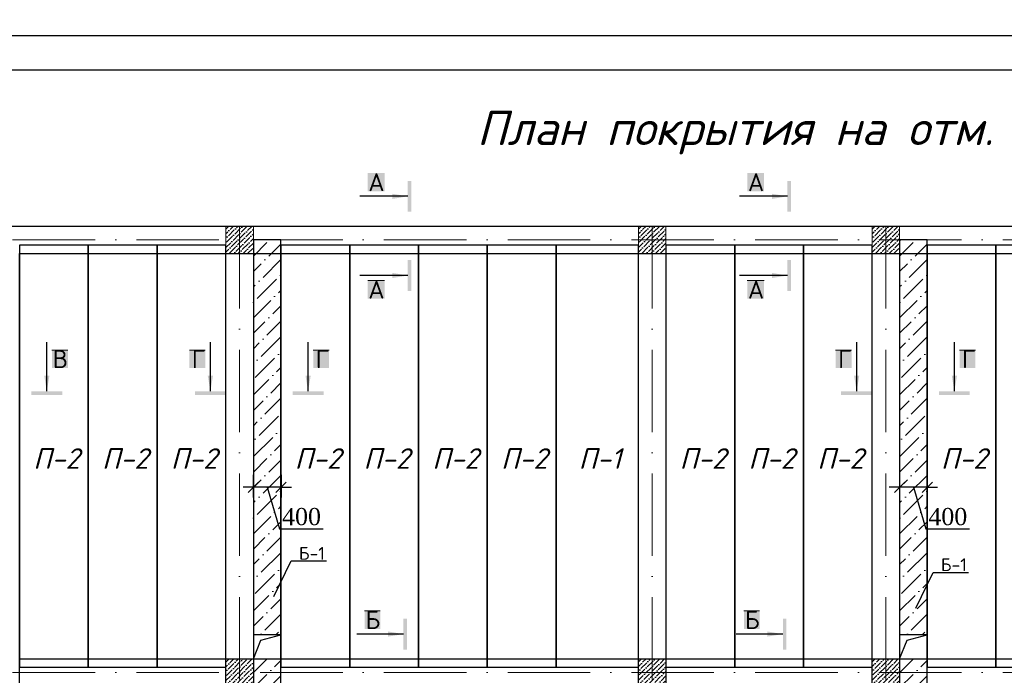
# Model space of a CAD drawing. Header units: millimetres. Extents: x 363306 to 7757304, y 1022887 to 1207196.
# Tile 649 of 656: x 2219500 to 2233821, y 1079362 to 1088906. Entities that reach past the tile are written whole.
import ezdxf

# ---------------------------------------------------------------- set-up
doc = ezdxf.new("R2010")
doc.units = ezdxf.units.MM
doc.linetypes.add('ACAD_ISO10W100', pattern=[18, 12, -3, 0, -3])
doc.layers.add('.', color=7, linetype='Continuous', lineweight=15)
doc.layers.add('размеры', color=12, linetype='Continuous', lineweight=15)
for name, color, linetype in [('0 @ 100', 7, 'Continuous'), ('PDF3_0', 7, 'Continuous'), ('PDF3_Text', 7, 'Continuous')]:
    doc.layers.add(name, color=color, linetype=linetype)
doc.styles.add('Arial Gyr', font='arial.ttf')
doc.styles.add('PDF ISOCPEUR', font='isocpeur.TTF')
doc.styles.add('PDF ISOCPEUR Italic', font='isocpeui.ttf')
doc.styles.add('Times New Roman', font='times.ttf')
doc.styles.add('WMF-Times New Roman0', font='times.ttf')
doc.styles.add('ГОСТ 2.304', font='isocpeui.ttf')
doc.dimstyles.new('Copy of 9580548', dxfattribs={"dimtxt": 150, "dimasz": 150, "dimexe": 150, "dimexo": 20, "dimgap": 80, "dimtad": 1, "dimtxsty": 'Arial Gyr', "dimblk": 'OBLIQUE', "dimcen": 5, "dimdle": 150, "dimadec": 0, "dimazin": 0, "dimtfac": 1, "dimtmove": 0, "dimatfit": 1, "dimldrblk": 'OBLIQUE', "dimfxl": 0, "dimarcsym": 0})

# ---------------------------------------------------------------- blocks, each defined once
blk = doc.blocks.new('_Oblique')
at = {"color": 0, "linetype": 'ByBlock', "lineweight": -2}
blk.add_line((-0.5, -0.5), (0.5, 0.5), dxfattribs=at)
blk = doc.blocks.new('*D2201')
at = {"color": 0, "linetype": 'ByBlock', "lineweight": -2, "transparency": 16777216}
for p, q in [((2222898, 1082279), (2222898, 1081950)), ((2223301, 1082279), (2223301, 1081950)), ((2222898, 1082100), (2222748, 1082100)), ((2223301, 1082100), (2222898, 1082100)), ((2223301, 1082100), (2222898, 1082100)), ((2223099, 1082100), (2223281, 1081494)), ((2223301, 1082100), (2223451, 1082100)), ((2223281, 1081494), (2223916, 1081494))]:
    blk.add_line(p, q, dxfattribs=at)
at = {"layer": 'Defpoints', "color": 0, "linetype": 'ByBlock', "lineweight": 30, "transparency": 16777216}
for p in [(2222898, 1082299), (2223301, 1082299), (2222898, 1082100)]:
    blk.add_point(p, dxfattribs=at)
at = {"color": 0, "linetype": 'ByBlock', "lineweight": -2, "transparency": 16777216, "xscale": 150, "yscale": 150, "zscale": 150}
blk.add_blockref('_Oblique', (2222898, 1082100), dxfattribs=at)
at = {"color": 0, "linetype": 'ByBlock', "lineweight": -2, "transparency": 16777216, "xscale": 150, "yscale": 150, "zscale": 150, "rotation": 180}
blk.add_blockref('_Oblique', (2223301, 1082100), dxfattribs=at)
at = {"color": 0, "linetype": 'ByBlock', "lineweight": 0, "transparency": 16777216, "insert": (2223599, 1081671), "char_height": 250, "attachment_point": 5, "style": 'WMF-Times New Roman0'}
blk.add_mtext('400', dxfattribs=at)
blk = doc.blocks.new('*D2182')
at = {"color": 0, "linetype": 'ByBlock', "lineweight": -2, "transparency": 16777216}
for p, q in [((2232298, 1082279), (2232298, 1081950)), ((2232701, 1082279), (2232701, 1081950)), ((2232298, 1082100), (2232148, 1082100)), ((2232701, 1082100), (2232298, 1082100)), ((2232701, 1082100), (2232298, 1082100)), ((2232499, 1082100), (2232681, 1081494)), ((2232701, 1082100), (2232851, 1082100)), ((2232681, 1081494), (2233316, 1081494))]:
    blk.add_line(p, q, dxfattribs=at)
at = {"layer": 'Defpoints', "color": 0, "linetype": 'ByBlock', "lineweight": 30, "transparency": 16777216}
for p in [(2232298, 1082299), (2232701, 1082299), (2232298, 1082100)]:
    blk.add_point(p, dxfattribs=at)
at = {"color": 0, "linetype": 'ByBlock', "lineweight": -2, "transparency": 16777216, "xscale": 150, "yscale": 150, "zscale": 150}
blk.add_blockref('_Oblique', (2232298, 1082100), dxfattribs=at)
at = {"color": 0, "linetype": 'ByBlock', "lineweight": -2, "transparency": 16777216, "xscale": 150, "yscale": 150, "zscale": 150, "rotation": 180}
blk.add_blockref('_Oblique', (2232701, 1082100), dxfattribs=at)
at = {"color": 0, "linetype": 'ByBlock', "lineweight": 0, "transparency": 16777216, "insert": (2232999, 1081671), "char_height": 250, "attachment_point": 5, "style": 'WMF-Times New Roman0'}
blk.add_mtext('400', dxfattribs=at)

msp = doc.modelspace()

# ---------------------------------------------------------------- hatches: boundary and pattern name
at = {"layer": '.', "ltscale": 100, "true_color": 0x636466}
h = msp.add_hatch(dxfattribs=at)
h.set_pattern_fill('ANSI36', color=251, scale=50)
h.set_pattern_definition([(45, (2222898.63, 1079402.25), (84.19, 308.6963), [396.875, -79.375, 0, -79.375])])
h.paths.add_polyline_path([(2223298.633, 1085702.249), (2222898.633, 1085702.249), (2222898.633, 1085502.249), (2223298.633, 1085502.249)])
h.paths.add_polyline_path([(2223298.633, 1085502.249), (2222898.633, 1085502.249), (2222898.633, 1079952.249), (2223298.633, 1079952.249)])
h.paths.add_polyline_path([(2223298.633, 1079602.249), (2222898.633, 1079602.249), (2222898.633, 1076402.249), (2223298.633, 1076402.249)])
h = msp.add_hatch(dxfattribs=at)
h.set_pattern_fill('ANSI36', color=251, scale=50)
h.set_pattern_definition([(45, (2232298.63, 1079402.25), (84.19, 308.6963), [396.875, -79.375, 0, -79.375])])
h.paths.add_polyline_path([(2232698.633, 1085702.249), (2232298.633, 1085702.249), (2232298.633, 1085502.249), (2232698.633, 1085502.249)])
h.paths.add_polyline_path([(2232698.633, 1085502.249), (2232298.633, 1085502.249), (2232298.633, 1079952.249), (2232698.633, 1079952.249)])
h.paths.add_polyline_path([(2232698.633, 1079602.249), (2232298.633, 1079602.249), (2232298.633, 1076402.249), (2232698.633, 1076402.249)])
at = {"ltscale": 100}
h = msp.add_hatch(dxfattribs=at)
h.set_pattern_fill('ANSI36', color=256, scale=15, style=0)
h.set_pattern_definition([(45, (-14821263.917, 10268732.25), (25.25697034, 92.60889125), [119.0625, -23.8125, 0, -23.8125])])
h.paths.add_polyline_path([(2222898.633, 1085902.249), (2222498.633, 1085902.249), (2222498.633, 1085502.249), (2222898.633, 1085502.249)])
h = msp.add_hatch(dxfattribs=at)
h.set_pattern_fill('ANSI36', color=256, scale=15, style=0)
h.set_pattern_definition([(45, (-14815263.917, 10268732.25), (25.25697034, 92.60889125), [119.0625, -23.8125, 0, -23.8125])])
h.paths.add_polyline_path([(2228898.633, 1085902.249), (2228498.633, 1085902.249), (2228498.633, 1085502.249), (2228898.633, 1085502.249)])
h = msp.add_hatch(dxfattribs=at)
h.set_pattern_fill('ANSI36', color=256, scale=15, style=0)
h.set_pattern_definition([(45, (-14811863.917, 10268732.25), (25.25697034, 92.60889125), [119.0625, -23.8125, 0, -23.8125])])
h.paths.add_polyline_path([(2232298.633, 1085902.249), (2231898.633, 1085902.249), (2231898.633, 1085502.249), (2232298.633, 1085502.249)])
h = msp.add_hatch(dxfattribs=at)
h.set_pattern_fill('ANSI36', color=256, scale=15, style=0)
h.set_pattern_definition([(45, (-14802063.917, 10262432.25), (25.25697034, 92.60889125), [119.0625, -23.8125, 0, -23.8125])])
h.paths.add_polyline_path([(2222898.633, 1079602.249), (2222498.633, 1079602.249), (2222498.633, 1079202.249), (2222898.633, 1079202.249)])
h = msp.add_hatch(dxfattribs=at)
h.set_pattern_fill('ANSI36', color=256, scale=15, style=0)
h.set_pattern_definition([(45, (-14815263.917, 10262432.25), (25.25697034, 92.60889125), [119.0625, -23.8125, 0, -23.8125])])
h.paths.add_polyline_path([(2228898.633, 1079602.249), (2228498.633, 1079602.249), (2228498.633, 1079202.249), (2228898.633, 1079202.249)])
h = msp.add_hatch(dxfattribs=at)
h.set_pattern_fill('ANSI36', color=256, scale=15, style=0)
h.set_pattern_definition([(45, (-14811863.917, 10262432.25), (25.25697034, 92.60889125), [119.0625, -23.8125, 0, -23.8125])])
h.paths.add_polyline_path([(2232298.633, 1079602.249), (2231898.633, 1079602.249), (2231898.633, 1079202.249), (2232298.633, 1079202.249)])

# ---------------------------------------------------------------- linework, layer by layer
at = {"color": 1, "linetype": 'ACAD_ISO10W100', "lineweight": 9, "ltscale": 100}
for p, q in [((2222698.633, 1085902.249, 0), (2222698.633, 1067226.703, 0)), ((2228698.633, 1085902.249, 0), (2228698.633, 1067226.703, 0)), ((2232098.633, 1085902.249, 0), (2232098.633, 1067226.703, 0)), ((2245798.633, 1085702.249, 0), (2217033.598, 1085702.249, 0)), ((2245798.633, 1079402.249, 0), (2217033.598, 1079402.249, 0))]:
    msp.add_line(p, q, dxfattribs=at)
at = {"color": 0, "ltscale": 100}
for p, q in [((2222498.633, 1070302.249, 0), (2222498.633, 1085502.249, 0)), ((2222898.633, 1085502.249, 0), (2222898.633, 1070302.249, 0)), ((2228498.633, 1070302.249, 0), (2228498.633, 1085502.249, 0)), ((2228898.633, 1085502.249, 0), (2228898.633, 1070302.249, 0)), ((2231898.633, 1070302.249, 0), (2231898.633, 1085502.249, 0)), ((2232298.633, 1085502.249, 0), (2232298.633, 1070302.249, 0)), ((2223005.924, 1079874.51, 0), (2223298.633, 1079952.249, 0)), ((2232405.924, 1079874.51, 0), (2232698.633, 1079952.249, 0)), ((2222898.633, 1079602.249, 0), (2223005.924, 1079874.51, 0)), ((2232298.633, 1079602.249, 0), (2232405.924, 1079874.51, 0)), ((2219498.633, 1079602.249, 0), (2245398.633, 1079602.249, 0))]:
    msp.add_line(p, q, dxfattribs=at)
at = {"color": 5}
msp.add_lwpolyline([(2213705.425, 1088678.072), (2255705.425, 1088678.072), (2255705.425, 1058978.072), (2213705.425, 1058978.072)], close=True, dxfattribs=at)
at = {"color": 5, "lineweight": 30}
msp.add_lwpolyline([(2215705.425, 1088178.072), (2255205.425, 1088178.072), (2255205.425, 1059478.072), (2215705.425, 1059478.072)], close=True, dxfattribs=at)
at = {"color": 0, "ltscale": 100, "elevation": 0}
for points in [[(2219098.633, 1085902.249), (2245798.633, 1085902.249), (2245798.633, 1069902.249), (2219098.633, 1069902.249)], [(2245398.633, 1070302.249), (2219498.633, 1070302.249), (2219498.633, 1085502.249), (2245398.633, 1085502.249)]]:
    msp.add_lwpolyline(points, close=True, dxfattribs=at)
at = {"color": 3, "lineweight": 30, "ltscale": 100, "elevation": 0}
for points in [[(2222898.633, 1076402.249), (2223298.633, 1076402.249), (2223298.633, 1085702.249), (2222898.633, 1085702.249)], [(2232298.633, 1076402.249), (2232698.633, 1076402.249), (2232698.633, 1085702.249), (2232298.633, 1085702.249)], [(2223298.633, 1079952.249), (2222898.633, 1079952.249), (2222898.633, 1079602.249), (2223298.633, 1079602.249)], [(2232698.633, 1079952.249), (2232298.633, 1079952.249), (2232298.633, 1079602.249), (2232698.633, 1079602.249)]]:
    msp.add_lwpolyline(points, close=True, dxfattribs=at)
at = {"layer": 'PDF3_0', "lineweight": 25, "elevation": 0}
for points in [[(2225145.203, 1086334.826), (2224449.386, 1086334.826)], [(2230666.542, 1086334.826), (2229970.724, 1086334.826)], [(2225145.203, 1085181.801), (2224449.386, 1085181.801)], [(2230666.542, 1085181.801), (2229970.724, 1085181.801)], [(2219894.186, 1083497.413), (2219894.186, 1084210.164)], [(2222273.878, 1083497.413), (2222273.878, 1084210.164)], [(2223694.186, 1083497.413), (2223694.186, 1084210.164)], [(2231673.878, 1083497.413), (2231673.878, 1084210.164)], [(2233094.186, 1083497.413), (2233094.186, 1084210.164)], [(2223194.866, 1080507.495), (2223449.677, 1081026.903), (2223962.888, 1081026.903)], [(2232531.86, 1080341.634), (2232786.671, 1080861.042), (2233299.882, 1080861.042)], [(2225081.817, 1079962.473), (2224402.933, 1079962.473)], [(2230599.511, 1079962.473), (2229920.627, 1079962.473)]]:
    msp.add_lwpolyline(points, dxfattribs=at)
at = {"layer": 'PDF3_0', "color": 177, "lineweight": 30, "true_color": 0x283188, "elevation": 0}
for points in [[(2220497.389, 1085622.324), (2219496.767, 1085622.324), (2219496.767, 1079483.122), (2220497.389, 1079483.122)], [(2221498.011, 1085622.324), (2220497.389, 1085622.324), (2220497.389, 1079483.122), (2221498.011, 1079483.122)], [(2222498.633, 1085622.324), (2221498.011, 1085622.324), (2221498.011, 1079483.122), (2222498.633, 1079483.122)], [(2224300.291, 1085622.324), (2223299.669, 1085622.324), (2223299.669, 1079483.122), (2224300.291, 1079483.122)], [(2225300.913, 1085622.324), (2224300.291, 1085622.324), (2224300.291, 1079483.122), (2225300.913, 1079483.122)], [(2226301.536, 1085622.324), (2225300.913, 1085622.324), (2225300.913, 1079483.122), (2226301.536, 1079483.122)], [(2227302.158, 1085622.324), (2226301.536, 1085622.324), (2226301.536, 1079483.122), (2227302.158, 1079483.122)], [(2228499.544, 1085622.324), (2227300.337, 1085622.324), (2227300.337, 1079483.122), (2228499.544, 1079483.122)], [(2229899.21, 1085622.324), (2228898.587, 1085622.324), (2228898.587, 1079483.122), (2229899.21, 1079483.122)], [(2230899.832, 1085622.324), (2229899.21, 1085622.324), (2229899.21, 1079483.122), (2230899.832, 1079483.122)], [(2231900.454, 1085622.324), (2230899.832, 1085622.324), (2230899.832, 1079483.122), (2231900.454, 1079483.122)], [(2233699.256, 1085622.324), (2232698.633, 1085622.324), (2232698.633, 1079483.122), (2233699.256, 1079483.122)], [(2234699.878, 1085622.324), (2233699.256, 1085622.324), (2233699.256, 1079483.122), (2234699.878, 1079483.122)]]:
    msp.add_lwpolyline(points, close=True, dxfattribs=at)
at = {"layer": 'PDF3_0', "color": 7, "lineweight": 0, "true_color": 0xffffff, "elevation": 0}
for points in [[(2224561.763, 1085107.909), (2224806.531, 1085107.909)], [(2230083.102, 1085107.909), (2230327.87, 1085107.909)], [(2219969.617, 1084096.247), (2220200.53, 1084096.247)], [(2221967.534, 1084096.247), (2222198.447, 1084096.247)], [(2223769.617, 1084096.247), (2224000.53, 1084096.247)], [(2231367.534, 1084096.247), (2231598.447, 1084096.247)], [(2233169.617, 1084096.247), (2233400.53, 1084096.247)], [(2224515.311, 1080301.145), (2224744.684, 1080301.145)], [(2230033.005, 1080301.145), (2230262.378, 1080301.145)]]:
    msp.add_lwpolyline(points, dxfattribs=at)
at = {"layer": 'PDF3_0', "color": 7, "true_color": 0xffffff, "transparency": 33554559}
for points in [[(2224561.763, 1086408.718, 0), (2224806.531, 1086408.718, 0), (2224561.763, 1086671.959, 0)], [(2224806.531, 1086408.718, 0), (2224561.763, 1086671.959, 0), (2224806.531, 1086671.959, 0)], [(2230083.102, 1086408.718, 0), (2230327.87, 1086408.718, 0), (2230083.102, 1086671.959, 0)], [(2230327.87, 1086408.718, 0), (2230083.102, 1086671.959, 0), (2230327.87, 1086671.959, 0)], [(2224561.763, 1084844.668, 0), (2224806.531, 1084844.668, 0), (2224561.763, 1085107.909, 0)], [(2224806.531, 1084844.668, 0), (2224561.763, 1085107.909, 0), (2224806.531, 1085107.909, 0)], [(2230083.102, 1084844.668, 0), (2230327.87, 1084844.668, 0), (2230083.102, 1085107.909, 0)], [(2230327.87, 1084844.668, 0), (2230083.102, 1085107.909, 0), (2230327.87, 1085107.909, 0)], [(2219969.617, 1083834.546, 0), (2220200.53, 1083834.546, 0), (2219969.617, 1084096.247, 0)], [(2220200.53, 1083834.546, 0), (2219969.617, 1084096.247, 0), (2220200.53, 1084096.247, 0)], [(2221967.534, 1083834.546, 0), (2222198.447, 1083834.546, 0), (2221967.534, 1084096.247, 0)], [(2222198.447, 1083834.546, 0), (2221967.534, 1084096.247, 0), (2222198.447, 1084096.247, 0)], [(2223769.617, 1083834.546, 0), (2224000.53, 1083834.546, 0), (2223769.617, 1084096.247, 0)], [(2224000.53, 1083834.546, 0), (2223769.617, 1084096.247, 0), (2224000.53, 1084096.247, 0)], [(2231367.534, 1083834.546, 0), (2231598.447, 1083834.546, 0), (2231367.534, 1084096.247, 0)], [(2231598.447, 1083834.546, 0), (2231367.534, 1084096.247, 0), (2231598.447, 1084096.247, 0)], [(2233169.617, 1083834.546, 0), (2233400.53, 1083834.546, 0), (2233169.617, 1084096.247, 0)], [(2233400.53, 1083834.546, 0), (2233169.617, 1084096.247, 0), (2233400.53, 1084096.247, 0)], [(2224515.311, 1080037.905, 0), (2224744.684, 1080037.905, 0), (2224515.311, 1080301.145, 0)], [(2224744.684, 1080037.905, 0), (2224515.311, 1080301.145, 0), (2224744.684, 1080301.145, 0)], [(2230033.005, 1080037.905, 0), (2230262.378, 1080037.905, 0), (2230033.005, 1080301.145, 0)], [(2230262.378, 1080037.905, 0), (2230033.005, 1080301.145, 0), (2230262.378, 1080301.145, 0)]]:
    msp.add_solid(points, dxfattribs=at)
at = {"layer": 'PDF3_0', "transparency": 33554559}
for points in [[(2225145.203, 1086559.581, 0), (2225145.203, 1086110.071, 0), (2225197.543, 1086559.581, 0)], [(2225145.203, 1086110.071, 0), (2225197.543, 1086559.581, 0), (2225197.543, 1086110.071, 0)], [(2230666.542, 1086559.581, 0), (2230666.542, 1086110.071, 0), (2230718.882, 1086559.581, 0)], [(2230666.542, 1086110.071, 0), (2230718.882, 1086559.581, 0), (2230718.882, 1086110.071, 0)], [(2225145.203, 1086334.826, 0), (2224918.908, 1086371.772, 0), (2224918.908, 1086296.34, 0)], [(2230666.542, 1086334.826, 0), (2230440.247, 1086371.772, 0), (2230440.247, 1086296.34, 0)], [(2225197.543, 1084957.046, 0), (2225197.543, 1085408.096, 0), (2225145.203, 1084957.046, 0)], [(2225197.543, 1085408.096, 0), (2225145.203, 1084957.046, 0), (2225145.203, 1085408.096, 0)], [(2230718.882, 1084957.046, 0), (2230718.882, 1085408.096, 0), (2230666.542, 1084957.046, 0)], [(2230718.882, 1085408.096, 0), (2230666.542, 1084957.046, 0), (2230666.542, 1085408.096, 0)], [(2225145.203, 1085181.801, 0), (2224918.908, 1085220.287, 0), (2224918.908, 1085144.855, 0)], [(2230666.542, 1085181.801, 0), (2230440.247, 1085220.287, 0), (2230440.247, 1085144.855, 0)], [(2219894.186, 1083497.413, 0), (2219932.671, 1083722.169, 0), (2219857.24, 1083722.169, 0)], [(2222273.878, 1083497.413, 0), (2222310.824, 1083722.169, 0), (2222235.393, 1083722.169, 0)], [(2223694.186, 1083497.413, 0), (2223732.671, 1083722.169, 0), (2223657.24, 1083722.169, 0)], [(2231673.878, 1083497.413, 0), (2231710.824, 1083722.169, 0), (2231635.393, 1083722.169, 0)], [(2233094.186, 1083497.413, 0), (2233132.671, 1083722.169, 0), (2233057.24, 1083722.169, 0)], [(2220118.941, 1083497.413, 0), (2219669.43, 1083497.413, 0), (2220118.941, 1083445.073, 0)], [(2219669.43, 1083497.413, 0), (2220118.941, 1083445.073, 0), (2219669.43, 1083445.073, 0)], [(2222047.584, 1083445.073, 0), (2222498.633, 1083445.073, 0), (2222047.584, 1083497.413, 0)], [(2222498.633, 1083445.073, 0), (2222047.584, 1083497.413, 0), (2222498.633, 1083497.413, 0)], [(2223918.941, 1083497.413, 0), (2223469.43, 1083497.413, 0), (2223918.941, 1083445.073, 0)], [(2223469.43, 1083497.413, 0), (2223918.941, 1083445.073, 0), (2223469.43, 1083445.073, 0)], [(2231447.584, 1083445.073, 0), (2231898.633, 1083445.073, 0), (2231447.584, 1083497.413, 0)], [(2231898.633, 1083445.073, 0), (2231447.584, 1083497.413, 0), (2231898.633, 1083497.413, 0)], [(2233318.941, 1083497.413, 0), (2232869.43, 1083497.413, 0), (2233318.941, 1083445.073, 0)], [(2232869.43, 1083497.413, 0), (2233318.941, 1083445.073, 0), (2232869.43, 1083445.073, 0)], [(2225081.817, 1080188.768, 0), (2225081.817, 1079737.718, 0), (2225134.157, 1080188.768, 0)], [(2225081.817, 1079737.718, 0), (2225134.157, 1080188.768, 0), (2225134.157, 1079737.718, 0)], [(2230599.511, 1080188.768, 0), (2230599.511, 1079737.718, 0), (2230651.851, 1080188.768, 0)], [(2230599.511, 1079737.718, 0), (2230651.851, 1080188.768, 0), (2230651.851, 1079737.718, 0)], [(2225081.817, 1079962.473, 0), (2224857.062, 1080000.959, 0), (2224857.062, 1079925.527, 0)], [(2230599.511, 1079962.473, 0), (2230374.756, 1080000.959, 0), (2230374.756, 1079925.527, 0)]]:
    msp.add_solid(points, dxfattribs=at)
at = {"layer": 'размеры', "ltscale": 5, "elevation": 0}
for points in [[(2222498.633, 1085502.249), (2222898.633, 1085502.249), (2222898.633, 1085902.249), (2222498.633, 1085902.249)], [(2228498.633, 1085502.249), (2228898.633, 1085502.249), (2228898.633, 1085902.249), (2228498.633, 1085902.249)], [(2231898.633, 1085502.249), (2232298.633, 1085502.249), (2232298.633, 1085902.249), (2231898.633, 1085902.249)], [(2222498.633, 1079202.249), (2222898.633, 1079202.249), (2222898.633, 1079602.249), (2222498.633, 1079602.249)], [(2228498.633, 1079202.249), (2228898.633, 1079202.249), (2228898.633, 1079602.249), (2228498.633, 1079602.249)], [(2231898.633, 1079202.249), (2232298.633, 1079202.249), (2232298.633, 1079602.249), (2231898.633, 1079602.249)]]:
    msp.add_lwpolyline(points, close=True, dxfattribs=at)

# ---------------------------------------------------------------- texts
at = {"lineweight": 0, "char_height": 237.6, "width": 5680.01686, "attachment_point": 4, "style": 'Times New Roman'}
for s, insert in [('\\pi554.39921;ПК 62.12-8  AIIIв-С8', (2111336.534, 1086177.532, 0)), ('\\pi554.39921;ПК 62.12-8  AIIIв-С8 ', (2118550.381, 1086177.532, 0)), ('\\pi554.39921;ПК 62.12-8  AIIIв-С8', (2196741.365, 1086177.532, 0)), ('\\pi554.39921;ПК 62.12-8  AIIIв-С8 ', (2203955.211, 1086177.532, 0)), ('\\pi554.39921;ПК 62.10-8  AIIIв-С8', (2111336.534, 1085702.332, 0)), ('\\pi554.39921;ПК 62.10-8  AIIIв-С8 ', (2118550.381, 1085702.332, 0)), ('\\pi554.39921;ПК 62.10-8  AIIIв-С8', (2196741.365, 1085702.332, 0)), ('\\pi554.39921;ПК 62.10-8  AIIIв-С8 ', (2203955.211, 1085702.332, 0)), ('\\pi554.39921;ПК 29.12-8  AIIIв-С8', (2111336.534, 1085227.132, 0)), ('\\pi554.39921;ПК 29.12-8  AIIIв-С8', (2118550.381, 1085227.132, 0)), ('\\pi554.39921;ПК 29.12-8  AIIIв-С8', (2196741.365, 1085227.132, 0)), ('\\pi554.39921;ПК 29.12-8  AIIIв-С8', (2203955.211, 1085227.132, 0)), ('\\pi554.39921;ПК 29.10-8  AIIIв-С8', (2111336.534, 1084751.932, 0)), ('\\pi554.39921;ПК 29.10-8  AIIIв-С8', (2118550.381, 1084751.932, 0)), ('\\pi554.39921;ПК 29.10-8  AIIIв-С8', (2196741.365, 1084751.932, 0)), ('\\pi554.39921;ПК 29.10-8  AIIIв-С8', (2203955.211, 1084751.932, 0))]:
    msp.add_mtext(s, dxfattribs=dict(at, insert=insert))
at = {"layer": '0 @ 100', "color": 7, "insert": (761996.908, 1075986.433), "char_height": 318.940213, "width": 19697.5359, "attachment_point": 4, "style": 'ГОСТ 2.304'}
msp.add_mtext('\\pi5457.36288;{\\fISOCPEUR|b1|i1|c204|p34;Характеристика участка строительства:\\P\\pi0;\\P}Расчетная зимняя температура воздух 15 °С.\\PСкоростной напор ветра   - 38кг/м2.\\PВес снегового покрова    - 50кг/м2.\\PКлассификация зданий по функциональной пожарной опасности - Ф 4.1 \\PКоэффициент надежности по назначению - 0.95\\P\\P^IПроектом разработано подъёмник для мало мобильных граждан населения грузоподъемностью 250 кг. скоростью 0,25 см/с. Двери шахт подъёмника противопожарные с пределом огнестойкости El 30. Подъёмники оборудованы кабинами габаритами 1500х1500 мм, ширина дверей кабины обеспечивает проезд инвалидной коляски. Для экстренных случаев подъёмник оснащен дополнительным аккумулятором и механическим спуском для безопасного спуска пассажира в нулевую отметку. Так же в дверях подъёмника установлены замки датчики которые открываются с ключевыми картами, чтобы открыть двери подъёмника.\\P^IС внешней и внутренней стороны наружных стен предусмотрено обшивка из аквапанелей толщиной 12,5мм с утеплением из минераловатной ваты на кварцевой основе, А =0,040 Вт/мС, толщиной 100мм. (по теплотехническому расчету). Наружная отделка из органическое стекло.\\P^IПодрядчик обязан предоставить заказчику сертификаты соответствия и пожарной безопасности на фасадную систему и все применяемые в данной системе материалы и изделия.\\PКонструкции, изделия и материалы применены по действующим стандартам, ТУ, сертификатам. На путях эвакуации используются отделочные материалы, соответствующие требованиям п. 5.25 ШНК 2.01.02-04.\\PОтделка стен с внутренней стороны окраска водоэмульсионными красками светлых тонов. Во внутренней и наружной отделке использованы современные отделочные материалы используемые на территории Республики Узбекистан.\\P^IКрыша - скатная из металлических профилированных листов с полимерными покрытиями с обеих сторон толщ.0,55мм по металлическим конструкциям.\\P^IПо периметру наружных стен устраивается бетонная отмостка. Бетон кл.В 7,5 шириной 1000 мм, толщиной 50 мм по гравийному основанию толщиной 100 мм -150 мм.\\P^IВсе строительно-монтажные работы вести согласно указаний соответствующих строительных норм и проекта производства работ (П.П.Р.) на основании ШНК 3.01.01 - 03 и КМК 3.01.02 - 00.', dxfattribs=at)
at = {"layer": 'PDF3_Text'}
for s, insert, char_height, attachment_point, style in [('План покрытия на отм. +9.820', (2226148.388, 1086944.358, 0), 499.99914, 7, 'PDF ISOCPEUR Italic'), ('А', (2224806.531, 1086408.718, 0), 262.499, 9, 'PDF ISOCPEUR'), ('А', (2230327.87, 1086408.718, 0), 262.499, 9, 'PDF ISOCPEUR'), ('А', (2224806.531, 1084844.668, 0), 262.499, 9, 'PDF ISOCPEUR'), ('А', (2230327.87, 1084844.668, 0), 262.499, 9, 'PDF ISOCPEUR'), ('В', (2220200.53, 1083834.546, 0), 262.499, 9, 'PDF ISOCPEUR'), ('Г', (2222198.447, 1083834.546, 0), 262.499, 9, 'PDF ISOCPEUR'), ('Г', (2224000.53, 1083834.546, 0), 262.499, 9, 'PDF ISOCPEUR'), ('Г', (2231598.447, 1083834.546, 0), 262.499, 9, 'PDF ISOCPEUR'), ('Г', (2233400.53, 1083834.546, 0), 262.499, 9, 'PDF ISOCPEUR'), ('П-2', (2220371.157, 1082367.992, 0), 299.9997, 9, 'PDF ISOCPEUR Italic'), ('П-2', (2221371.779, 1082367.992, 0), 299.9997, 9, 'PDF ISOCPEUR Italic'), ('П-2', (2222372.401, 1082367.992, 0), 299.9997, 9, 'PDF ISOCPEUR Italic'), ('П-2', (2224174.059, 1082367.992, 0), 299.9997, 9, 'PDF ISOCPEUR Italic'), ('П-2', (2225174.681, 1082367.992, 0), 299.9997, 9, 'PDF ISOCPEUR Italic'), ('П-2', (2226175.303, 1082367.992, 0), 299.9997, 9, 'PDF ISOCPEUR Italic'), ('П-2', (2227175.925, 1082367.992, 0), 299.9997, 9, 'PDF ISOCPEUR Italic'), ('П-1', (2228250.158, 1082367.992, 0), 299.9997, 9, 'PDF ISOCPEUR Italic'), ('П-2', (2229772.977, 1082367.992, 0), 299.9997, 9, 'PDF ISOCPEUR Italic'), ('П-2', (2230773.6, 1082367.992, 0), 299.9997, 9, 'PDF ISOCPEUR Italic'), ('П-2', (2231774.222, 1082367.992, 0), 299.9997, 9, 'PDF ISOCPEUR Italic'), ('П-2', (2233573.023, 1082367.992, 0), 299.9997, 9, 'PDF ISOCPEUR Italic'), ('Б-1', (2223562.055, 1081044.571, 0), 187.4997, 7, 'PDF ISOCPEUR'), ('Б-1', (2232899.049, 1080878.71, 0), 187.4997, 7, 'PDF ISOCPEUR'), ('Б', (2224744.684, 1080037.905, 0), 262.499, 9, 'PDF ISOCPEUR'), ('Б', (2230262.378, 1080037.905, 0), 262.499, 9, 'PDF ISOCPEUR')]:
    msp.add_mtext(s, dxfattribs=dict(at, insert=insert, char_height=char_height, attachment_point=attachment_point, style=style))

# ---------------------------------------------------------------- dimensions: what is measured, and where the dimension line sits
at = {"linetype": 'ByBlock', "lineweight": 0}
for base, p1, p2, picture, middle in [((2222897.575, 1082100.374, 0), (2223301.336, 1082299.398, 0), (2222897.575, 1082299.278, 0), '*D2201', (2223331.402, 1081671.048, 0)), ((2232297.575, 1082100.374, 0), (2232701.336, 1082299.398, 0), (2232297.575, 1082299.278, 0), '*D2182', (2232731.402, 1081671.048, 0))]:
    dim = msp.add_linear_dim(base=base, p1=p1, p2=p2, angle=180, text='400', dimstyle='Copy of 9580548', override={"dimtxt": 250, "dimgap": 50, "dimtxsty": 'WMF-Times New Roman0', "dimtmove": 1}, dxfattribs=at)
    dim.commit()
    dim.dimension.update_dxf_attribs({"geometry": picture, "text_midpoint": middle})

doc.saveas('drawing.dxf')
